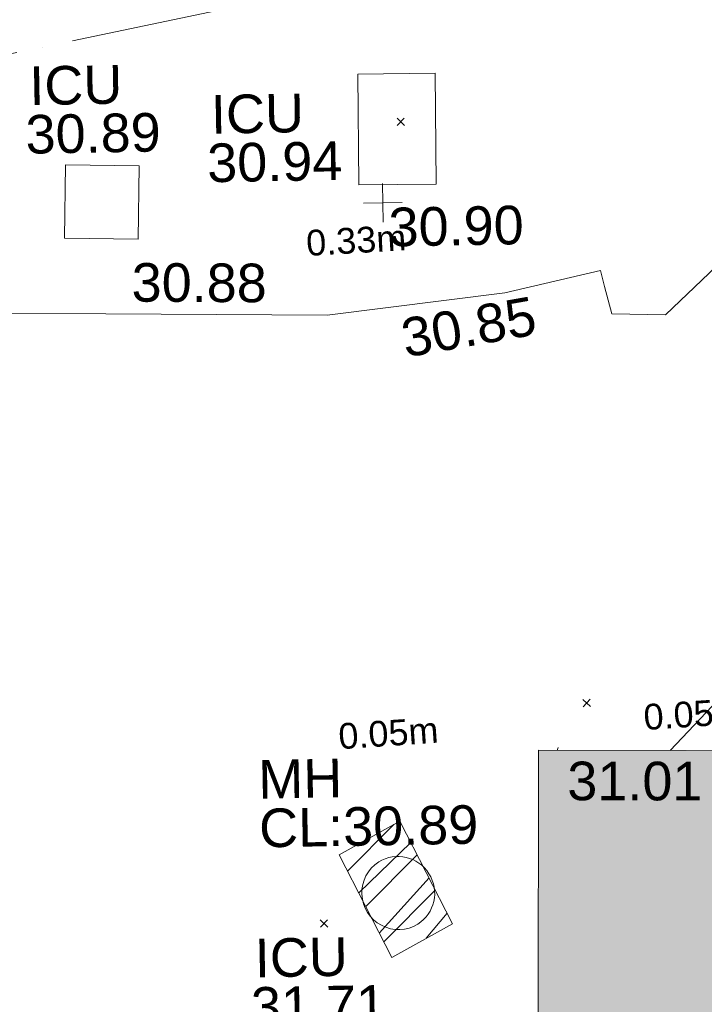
# Model space of a CAD drawing. Header units: millimetres. Extents: x -290717 to 520720, y -103372 to 287762.
# Tile 296 of 375: x 130229 to 136870, y 239168 to 248726. Entities that reach past the tile are written whole.
import ezdxf

# ---------------------------------------------------------------- set-up
doc = ezdxf.new("R2010")
doc.units = ezdxf.units.MM
for name, pattern in [('IMPORT-HIDDEN2 _3_', [4762.5, 3175, -1587.5]), ('IMPORT-UG_DRAINAGE_SURFACE_QLB4 _2_', [2700, 1500, -300.0000000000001, 0, -250, 150, -300.0000000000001, 0, -200]), ('IMPORT-UG_ELEC_LV_QLB2 _2_', [2700, 1500, -300.0000000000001, 0, -250, 150, -300.0000000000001, 0, -200]), ('IMPORT-UG_ELEC_STREET LIGHTING_QLB2 _2_', [2700, 1500, -300.0000000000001, 0, -250, 150, -300.0000000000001, 0, -200])]:
    doc.linetypes.add(name, pattern=pattern)
for name, color, linetype, lineweight, true_color in [('00_TOPO_EAVE', 7, 'Continuous', 9, 0x666666), ('00_TOPO_SERV_MH', 7, 'Continuous', 9, 0x666666), ('00_UAV_BUILDING_OUTLINE', 5, 'Continuous', 9, 0x0000ff), ('00_UAV_CONCRETE', 9, 'Continuous', 9, 0x808080), ('00_UAV_LEVEL_SPOT', 7, 'Continuous', 9, 0x666666), ('00_UAV_SERV_IC', 5, 'Continuous', 9, 0x0000ff), ('01_DTM_CONTOUR_MNR', 7, 'Continuous', 9, 0xa5a552), ('12333-PUM-2D-U-0001-C01 - Rev2_REVIT IMPORT_dwg', 7, 'Continuous', 9, 0x767676), ('A_RHA_Line', 7, 'Continuous', 9, 0x00a600), ('PUM-CHAMBER EXTENTS', 6, 'IMPORT-HIDDEN2 _3_', 9, 0xff00ff), ('PUM-ELECTRIC-LV-QLB2', 1, 'IMPORT-UG_ELEC_LV_QLB2 _2_', 9, 0xff0000), ('PUM-SURFACE-QLB4', 4, 'IMPORT-UG_DRAINAGE_SURFACE_QLB4 _2_', 9, 0x00ffff)]:
    doc.layers.add(name, color=color, linetype=linetype, lineweight=lineweight, true_color=true_color)
doc.layers.add('A_RHA_Detail', color=7, linetype='Continuous', lineweight=9)
doc.layers.add('GEN-TEXT', color=7, linetype='Continuous', lineweight=9)
doc.styles.add('Arial_1', font='arial.ttf', dxfattribs={"height": 250})
doc.styles.add('Swis721 Lt BT_2', font='swissl.ttf', dxfattribs={"height": 375})

# ---------------------------------------------------------------- blocks, each defined once
blk = doc.blocks.new('12333-PUM-2D-U-0001-C01 - Rev2_REVIT IMPORT_dwg_MSL_Eaves_SYM_1-V72-Site Location Plan Existing')
at = {"layer": '00_TOPO_EAVE', "color": 254, "true_color": 0xcccccc}
blk.add_line((91.54202901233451, 281.1846055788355), (116.0873754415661, 356.5791934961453), dxfattribs=at)
blk = doc.blocks.new('12333-PUM-2D-U-0001-C01 - Rev2_REVIT IMPORT_dwg_UAV-2077255-Site Location Plan Existing')
at = {"layer": '00_UAV_LEVEL_SPOT', "color": 254, "true_color": 0xcccccc, "flags": 128}
for points in [[(500.0000000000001, 0), (0, 0), (0, 500.0000000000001)], [(0, -500.0000000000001), (0, 0), (-500.0000000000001, 0)]]:
    blk.add_lwpolyline(points, dxfattribs=at)
blk = doc.blocks.new('12333-PUM-2D-U-0001-C01 - Rev2_REVIT IMPORT_dwg_MH_1-2077659-Site Location Plan Existing')
at = {"layer": '00_TOPO_SERV_MH', "color": 254, "true_color": 0xcccccc}
for major_axis, ratio, start_param, end_param in [((-184.455217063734, 304.8786604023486), 0.9892140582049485, 3.141592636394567, 6.283185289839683), ((-184.4552110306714, 304.8786642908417), 0.9892140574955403, 2.808949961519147e-09, 3.141592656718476)]:
    blk.add_ellipse((534040033.006, 725793297.6010187), major_axis=major_axis, ratio=ratio, start_param=start_param, end_param=end_param, dxfattribs=at)
blk = doc.blocks.new('12333-PUM-2D-U-0001-C01 - Rev2_REVIT IMPORT_dwg_MGS62954_T2_Galway_ITM_3d_Rev1-2077680-Site Location Plan Existing')
at = {"layer": '00_UAV_CONCRETE', "color": 254, "true_color": 0xcccccc, "flags": 128}
blk.add_lwpolyline([(534032294.4580168, 725799035.6183711), (534036059.5120001, 725798996.016), (534037293.8931367, 725798967.9121127), (534039441.512, 725798919.016), (534041168.5120001, 725799106.016), (534042099.512, 725799306.016), (534042137.7626033, 725799148.185841), (534042202.512, 725798881.0160002), (534042722.512, 725798864.016), (534045376.512, 725801310.0160002), (534045821.4053404, 725801703.0127381), (534049268.512, 725804748.016), (534049267.1745948, 725805146.2952645), (534049263.9968542, 725806092.6264325)], dxfattribs=at)
at = {"layer": '00_UAV_SERV_IC', "color": 254, "true_color": 0xcccccc, "flags": 128}
for points in [[(534039772.006, 725800176.9585), (534039780.006, 725801252.9585), (534040529.409066, 725801247.3867301), (534040521.4090658, 725800171.38673)], [(534036928.023, 725800420.7385), (534037643.023, 725800398.7385), (534037621.1663765, 725799688.398238), (534036906.1663767, 725799710.398238)]]:
    blk.add_lwpolyline(points, close=True, dxfattribs=at)
at = {"layer": '01_DTM_CONTOUR_MNR', "color": 254, "true_color": 0xcccccc, "flags": 128}
blk.add_lwpolyline([(534042694.6344109, 725794634.5133152), (534043819.7551172, 725795785.026811)], dxfattribs=at)
at = {"xscale": 0.375, "yscale": 0.375, "zscale": 0.375}
for name, p in [('12333-PUM-2D-U-0001-C01 - Rev2_REVIT IMPORT_dwg_UAV-2077255-Site Location Plan Existing', (534040000.0000001, 725800000.0000001)), ('12333-PUM-2D-U-0001-C01 - Rev2_REVIT IMPORT_dwg_MSL_Eaves_SYM_1-V72-Site Location Plan Existing', (534041565.006, 725794549.9585))]:
    blk.add_blockref(name, p, dxfattribs=at)
blk.add_blockref('12333-PUM-2D-U-0001-C01 - Rev2_REVIT IMPORT_dwg_MH_1-2077659-Site Location Plan Existing', (0, 0))
at = {"layer": '00_TOPO_SERV_MH', "char_height": 375, "attachment_point": 1, "line_spacing_factor": 1.005061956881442, "style": 'Swis721 Lt BT_2'}
for s, insert, width in [('MH', (534038694.3910007, 725794611.9104849), 949.779278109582), ('CL:30.89', (534038694.3910007, 725794138.8172699), 2440.932744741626)]:
    blk.add_mtext(s, dxfattribs=dict(at, insert=insert, width=width))
at = {"layer": '00_UAV_BUILDING_OUTLINE', "color": 251, "true_color": 0x666666, "insert": (534041695.5335671, 725794544.6535963), "char_height": 375, "width": 1495.902363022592, "attachment_point": 1, "rotation": 358.9073953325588, "line_spacing_factor": 1.005061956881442, "style": 'Swis721 Lt BT_2'}
blk.add_mtext('31.01', dxfattribs=at)
at = {"layer": '00_UAV_CONCRETE', "color": 251, "true_color": 0x666666, "char_height": 375, "width": 1495.902363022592, "attachment_point": 1, "line_spacing_factor": 1.005061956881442, "style": 'Swis721 Lt BT_2'}
for s, insert, rotation in [('30.88', (534037555.1006315, 725799457.3229923), 358.6957383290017), ('30.85', (534040135.4878415, 725798863.3706719), 9.01914848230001)]:
    blk.add_mtext(s, dxfattribs=dict(at, insert=insert, rotation=rotation))
at = {"layer": '00_UAV_LEVEL_SPOT', "insert": (534040051.8765643, 725799949.1441548), "char_height": 375, "width": 1495.902363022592, "attachment_point": 1, "line_spacing_factor": 1.005061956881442, "style": 'Swis721 Lt BT_2'}
blk.add_mtext('30.90', dxfattribs=at)
at = {"layer": '00_UAV_SERV_IC', "color": 251, "true_color": 0x666666, "char_height": 375, "attachment_point": 1, "line_spacing_factor": 1.005061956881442, "style": 'Swis721 Lt BT_2'}
for s, insert, width in [('ICU', (534036591.4733095, 725801380.7328535), 1021.012723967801), ('ICU', (534038348.3344535, 725801073.1282715), 1021.012723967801), ('30.89', (534036546.6451589, 725800910.3538526), 1495.902363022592), ('30.94', (534038303.5063029, 725800602.7492707), 1495.902363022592), ('ICU', (534038630.3888013, 725792878.4497966), 1021.012723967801), ('31.71', (534038585.5606508, 725792408.0707957), 1495.902363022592)]:
    blk.add_mtext(s, dxfattribs=dict(at, insert=insert, width=width))
blk = doc.blocks.new('12333-PUM-2D-U-0001-C01 - Rev2_REVIT IMPORT_dwg-1620468-Site Location Plan Existing')
at = {"layer": 'PUM-CHAMBER EXTENTS', "true_color": 0xffaaff}
h = blk.add_hatch(dxfattribs=at)
h.set_pattern_fill('FP_3', color=211, style=0, pattern_type=2)
h.set_pattern_definition([(45, (-533641079.65, -725615854.3560001), (-265.1650429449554, 265.1650429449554), []), (45, (-533640902.873, -725615854.3560001), (-265.1650429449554, 265.1650429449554), [])])
h.paths.add_polyline_path([(398879.3501529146, 176818.6438212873), (399473.3501528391, 177136.6438213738), (398982.3501529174, 178140.643821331), (398388.3501528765, 177822.643821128)])
at = {"layer": 'GEN-TEXT', "color": 253, "true_color": 0xaaaaaa}
for p, q in [((399072.9948137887, 184892.2884822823), (399143.705491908, 184962.9991604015)), ((399143.705491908, 184892.2884822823), (399072.9948137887, 184962.9991604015)), ((400777.9948138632, 179220.2884822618), (400848.7054919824, 179290.999160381)), ((400848.7054919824, 179220.2884822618), (400777.9948138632, 179290.999160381)), ((398192.994813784, 177125.2884822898), (398263.7054919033, 177195.999160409)), ((398263.7054919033, 177125.2884822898), (398192.994813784, 177195.999160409))]:
    blk.add_line(p, q, dxfattribs=at)
at = {"layer": 'PUM-CHAMBER EXTENTS', "color": 211, "linetype": 'Continuous', "true_color": 0xffaaff, "flags": 128}
blk.add_lwpolyline([(398879.3501529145, 176818.643821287), (399473.350152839, 177136.6438213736), (398982.3501529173, 178140.6438213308), (398388.3501528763, 177822.6438211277)], close=True, dxfattribs=at)
at = {"layer": 'PUM-SURFACE-QLB4', "color": 131, "true_color": 0xaaffff}
blk.add_line((400064.3501528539, 186554.6438213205), (394107.3501529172, 185420.6438213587), dxfattribs=at)
blk.add_blockref('12333-PUM-2D-U-0001-C01 - Rev2_REVIT IMPORT_dwg_MGS62954_T2_Galway_ITM_3d_Rev1-2077680-Site Location Plan Existing', (-533641079.6498471, -725615854.3561786))
at = {"layer": 'PUM-ELECTRIC-LV-QLB2', "char_height": 250, "width": 1160.025439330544, "attachment_point": 2, "line_spacing_factor": 0.9417779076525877, "style": 'Arial_1'}
for s, insert, rotation in [('0.33m', (398650.6847635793, 183910.7996448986), 2.3375035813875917), ('0.05m', (401841.4899138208, 179256.5781718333), 2.848126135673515), ('0.05m', (398878.5918678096, 179122.2431269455), 2.848126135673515)]:
    blk.add_mtext(s, dxfattribs=dict(at, insert=insert, rotation=rotation))

msp = doc.modelspace()

# ---------------------------------------------------------------- hatches: boundary and pattern name
at = {"layer": 'A_RHA_Detail', "true_color": 0xc0c0c0}
h = msp.add_hatch(color=9, dxfattribs=at)
h.paths.add_polyline_path([(-80880.60083898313, -68502.79057078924), (-80400.86592458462, -68483.4150911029), (-80400.86592458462, -62984.64684182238), (-24474.85765180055, -63009.32043784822), (-24456.14471274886, -50840.30023854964), (-36622.55041054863, -50831.65104346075), (-36622.5504104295, -44228.57792609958), (-50959.05265825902, -44213.68205212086), (-50959.05265825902, -42573.78171509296), (-54563.93258049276, -42571.21897729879), (-54565.69773355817, -45054.17447471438), (-92408.82109324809, -45027.27149617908), (-92411.78875845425, -49201.74309219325), (-100061.9988811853, -49201.74309219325), (-100052.221444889, -64852.82557835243), (-86120.90825231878, -64852.82557835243), (-86092.16626519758, -62957.90041523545), (-84861.10047611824, -62957.90041520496), (-84854.79054275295, -68240.10973718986), (-80870.60226895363, -68240.10973718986)])
h.paths.add_polyline_path([(-137238.9269955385, -68461.93840922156), (-132719.7426408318, -68433.06336920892), (-132847.0731201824, -62850.0428228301), (-130454.6837966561, -62916.63108081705), (-130498.2830220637, -61355.8539363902), (-117581.136331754, -61423.42893434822), (-117492.3908565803, -49183.91309186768), (-125136.5200282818, -49178.47881939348), (-125133.5727033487, -45032.61887132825), (-163007.1824077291, -45005.69421944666), (-163007.1824077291, -44090.29634113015), (-163123.8521375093, -44090.21339942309), (-163122.6389897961, -42383.751842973), (-166563.8543420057, -42383.75184295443), (-166565.0349082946, -44044.3982420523), (-193158.4656786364, -44025.49275802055), (-193195.152889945, -62863.6565097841), (-137269.7106414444, -62916.63108078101), (-137254.3708868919, -65679.90523788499)])
h.paths.add_polyline_path([(120310.9497607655, -32334.2823016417), (120312.4652266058, -31610.73011961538), (133451.2244789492, -31638.24899384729), (133469.2230092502, -19717.98315777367), (121295.7536929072, -19692.48606427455), (121319.8434528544, -8190.941560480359), (112277.0825929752, -8172.001674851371), (112263.1769726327, -14811.12345451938), (78285.85310969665, -14739.95861435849), (78292.82277619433, -8167.077575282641), (76545.55099677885, -8163.40371230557), (69355.76844230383, -8152.931592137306), (69353.66597202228, -9156.746357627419), (68372.60878942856, -9154.691552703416), (68372.60878942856, -13705.52853212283), (69333.72334743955, -13707.54156767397), (69325.07112544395, -16249.53369225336), (66623.4489111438, -16249.53369225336), (66619.79243932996, -17995.29925522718), (65989.07757491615, -17995.29925522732), (65985.44262769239, -19730.78799479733), (57152.23993372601, -19712.28702423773), (57127.42535098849, -31559.89461998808), (70277.87165423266, -31587.43801817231), (70277.87165428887, -32271.74147154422), (78263.96947906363, -32285.12944888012), (78266.62669288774, -31019.79372153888), (112335.8856506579, -31091.15111856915), (112335.8856506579, -32317.57330550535), (119781.4233959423, -32333.17321910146)])
h.paths.add_polyline_path([(7503.71740934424, -1791.43926322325), (15482.43097389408, -674.0213230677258), (15484.0826184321, 148.1327206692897), (56188.28042539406, 205.5276654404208), (56155.8432600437, 14338.31663138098), (18016.62665932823, 14236.4814953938), (17967.9025208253, 34313.18372075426), (21727.10644861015, 34324.06926249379), (21708.9097307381, 40608.10218319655), (18009.66447156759, 40608.10218325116), (17995.54603703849, 45483.75063445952), (9770.084212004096, 45420.63294734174), (3966.216019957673, 45443.14492469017), (3984.771235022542, 14176.56786831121), (1023.062455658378, 14176.56786840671), (-276.5134647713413, 14190.52623465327), (-231.6790044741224, 5976.811441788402), (-226.4491536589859, 193.7444677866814), (1220.250839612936, 179.5999159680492), (7477.609307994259, 143.2867556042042), (7488.638446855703, -674.0213230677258)])
h.paths.add_polyline_path([(77755.59663317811, 53.47451145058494), (77729.51881611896, 1699.844979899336), (94464.47132486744, 1659.976083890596), (94606.37913471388, 17991.39023626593), (88810.41901146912, 18015.03260816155), (88799.89418497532, 14436.74271609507), (69413.88950349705, 14457.87738898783), (69377.35724448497, 99.62816357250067), (70760.85642036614, 92.0068082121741)])
h.paths.add_polyline_path([(61252.12079698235, 46453.95617369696), (105774.7348988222, 46472.68783510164), (105768.2642197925, 61852.61234310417), (92285.13876306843, 61852.61234310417), (92308.59670397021, 65784.30757142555), (96107.46680002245, 65767.6044524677), (96059.6808111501, 75209.20847378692), (101084.8427276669, 75071.88872768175), (104988.0046543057, 74765.36560410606), (108403.6894220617, 74363.84089439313), (112009.2703903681, 73787.25420864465), (115645.3524814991, 73049.69667210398), (116890.8108050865, 72761.69136255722), (120208.9929832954, 71893.18353872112), (120865.241739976, 71703.68487155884), (124135.6329505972, 70669.67317909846), (127435.6253142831, 69480.50055823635), (127820.4368655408, 69394.93141813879), (128274.3081769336, 69331.69585757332), (128731.879114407, 69306.66104520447), (129189.9401456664, 69320.00258265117), (129645.2782985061, 69371.62688830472), (130094.6997111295, 69461.17185607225), (130535.0520071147, 69588.00939078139), (130963.2464342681, 69751.2498188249), (131376.279516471, 69949.74812593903), (131771.254123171, 70182.11198906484), (132162.5575600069, 70460.54046602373), (132496.0921582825, 70741.69081117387), (132820.8713676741, 71064.98072578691), (133117.4593294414, 71414.31364276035), (133383.77568926, 71787.23923958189), (133616.5473239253, 72178.53728446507), (133817.1647262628, 72590.54524901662), (133982.6025969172, 73017.89547517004), (134111.7005086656, 73457.59040804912), (134203.5529320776, 73906.545904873), (134257.5155882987, 74361.61286220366), (134272.5462649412, 74819.59931534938), (134250.5259874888, 75277.29281749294), (134189.6227572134, 75731.48297750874), (134090.9274700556, 76178.98397761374), (133955.1324028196, 76616.65691996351), (133783.1900598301, 77041.4318434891), (133576.3064937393, 77450.3292564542), (133335.9328436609, 77840.48103831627), (133063.7551572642, 78209.15055536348), (132761.6825665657, 78553.75185442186), (132431.8338935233, 78871.86780505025), (132076.5227904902, 79161.26705200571), (131698.2415079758, 79419.91966864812), (131299.6434187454, 79646.01139199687), (131093.5942456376, 79746.34209763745), (132146.0467355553, 83110.22226149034), (122787.763295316, 86282.54285521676), (121604.3555410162, 82800.35918872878), (117095.9864226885, 83870.84033788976), (116841.9598400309, 83526.35449576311), (116120.5435466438, 91221.9361197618), (110237.7341284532, 91274.27491024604), (110194.3680786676, 90435.39030217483), (104988.0046543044, 90486.49901569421), (104973.2761846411, 94309.82427956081), (103746.1314668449, 94309.82427962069), (103839.9937121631, 122852.1474272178), (96365.09202303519, 122931.9599471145), (96350.3400238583, 123952.416858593), (104555.5505249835, 123902.1925258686), (104607.3234457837, 120248.5396157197), (125502.5015002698, 120134.193340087), (125662.0200253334, 137657.3796883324), (114479.5865733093, 137699.2256881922), (114382.3062641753, 129149.9458158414), (104644.1590035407, 129187.997507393), (104577.9931702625, 126217.3903165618), (101184.4926405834, 126159.1566967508), (101264.6166812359, 135959.2655565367), (89967.23177303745, 135988.8856164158), (89927.63362986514, 125823.6463181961), (93630.53562299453, 125840.7948842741), (93580.6568888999, 122931.9599471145), (88697.38835373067, 122904.7310127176), (88679.38989541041, 95739.0914377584), (86378.25848993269, 95739.0914377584), (86378.18187189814, 96178.10083375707), (83279.5074328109, 96200.92083330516), (83273.62493422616, 95735.74732136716), (70169.67509616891, 95733.22421950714), (70166.2684274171, 96272.07409350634), (66674.99731291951, 96257.14073659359), (66654.74538556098, 95755.71092140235), (65784.77231076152, 95755.71092140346), (65887.65094981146, 117470.6305650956), (53473.34271625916, 117487.9046429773), (53434.44066306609, 98570.4634906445), (40649.41626913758, 98570.46349066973), (40610.16711556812, 94406.01479082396), (38853.82372865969, 94410.36303444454), (38848.65589191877, 89463.65332732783), (40612.46601909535, 89518.45976927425), (40665.38257359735, 86257.73741131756), (38372.19584673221, 86305.7230928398), (38369.79373532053, 76901.0507917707), (50937.95125076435, 76944.40198877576), (50922.88567283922, 74598.78180893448), (56484.90611318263, 74588.85093774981), (56484.9061131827, 75194.85181998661), (92465.40372273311, 75233.02581663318), (92645.92783659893, 71766.64845097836), (89810.5550181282, 69362.83965827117), (85313.16173971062, 69360.94750424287), (85313.16173971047, 66907.40508090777), (75210.14498260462, 66903.15451592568), (75210.14498260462, 63815.70944554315), (70819.40014306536, 63815.70999204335), (70819.21601502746, 64253.35708063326), (69456.8341568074, 64253.35708063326), (69455.71957374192, 66901.99623168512), (61303.3285675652, 66898.56680686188), (61304.56054652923, 63970.32021231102), (70500.41048205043, 63970.32021223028), (70500.40885431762, 61852.59006210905), (61245.64388480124, 61848.69637492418), (61252.12079698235, 46455.07044720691)])
h.paths.add_polyline_path([(-17153.16561239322, 48569.32684293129), (-17153.16561227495, 60770.38083690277), (-29362.88357762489, 60774.7042869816), (-29362.88357762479, 67399.20394583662), (-43507.25361058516, 67405.01911302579), (-43488.53133082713, 69093.07334179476), (-45766.41866234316, 69109.32868391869), (-45794.34620035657, 67405.01911302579), (-47272.11273197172, 67404.21245453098), (-47272.44887636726, 66454.91798912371), (-86004.56386335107, 66468.6329952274), (-86006.66970790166, 60521.58362724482), (-92662.8772251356, 60521.58362724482), (-92666.53762789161, 50184.35611936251), (-79752.016597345, 50179.78302554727), (-79752.016597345, 48591.49323813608), (-17157.71631240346, 48569.32845421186)])
h.paths.add_polyline_path([(-201056.4185879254, 48628.75479108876), (-138377.9751621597, 48634.64535782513), (-138377.9751621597, 50133.28202330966), (-125467.710581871, 50134.49533928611), (-125468.6909603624, 60566.19036866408), (-132186.8595615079, 60565.86652591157), (-132187.4203588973, 66533.01978768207), (-170643.3098734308, 66805.61809689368), (-170643.3098732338, 67738.78475851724), (-200340.0100486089, 67488.93693767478), (-200348.7175167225, 60827.7802510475), (-201057.5650552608, 60827.71357562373), (-201056.6510294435, 51102.0431337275)])
h.paths.add_polyline_path([(-240051.5126725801, 54769.1949116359), (-239444.4902595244, 54811.10754483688), (-239186.5396225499, 54841.92927608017), (-238764.8191578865, 54940.98166103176), (-238382.4735933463, 55122.46891391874), (-237990.3402229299, 55354.87497237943), (-237269.2031026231, 55936.21514997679), (-237030.2712443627, 56228.66101920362), (-236793.0039600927, 56569.31473977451), (-236554.5880579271, 57004.26389721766), (-236432.7219585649, 57267.46508911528), (-236300.0815274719, 57753.26239002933), (-236250.7285154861, 58017.17885687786), (-236235.6490610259, 58516.21786795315), (-236233.2538430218, 58987.85640057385), (-236213.702979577, 59823.48083772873), (-236363.8287856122, 59820.8603820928), (-236634.0279869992, 60698.06075831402), (-236391.9547756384, 61432.1972634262), (-236225.4740089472, 61435.10319604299), (-236201.6036570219, 62637.68779599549), (-232563.5271750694, 62639.28734435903), (-232563.5271750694, 63049.03842407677), (-232732.1945866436, 63049.15302221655), (-232860.1521278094, 63457.9589027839), (-232731.6068089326, 63914.24862701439), (-232560.8209657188, 63914.24862701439), (-232521.9864006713, 70597.99604498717), (-240628.6947850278, 70598.85496274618), (-240629.7923196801, 72350.98321581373), (-246412.6011213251, 72347.36085937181), (-246412.6011213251, 70616.45923939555), (-254449.5805725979, 70618.60952619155), (-254454.637144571, 70754.06491724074), (-254469.7140363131, 73191.6627625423), (-263883.2532625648, 73267.83063692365), (-263902.4181505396, 68260.74348557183), (-263714.8217520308, 68259.82096576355), (-263552.9672900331, 67819.6543439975), (-263719.0883117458, 67392.20684197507), (-263913.629869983, 67392.20684288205), (-263956.7001914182, 58633.76423459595), (-260181.1963171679, 58611.22607638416), (-260192.3146984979, 56354.25111578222), (-257184.684388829, 56339.46086010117), (-257213.4419958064, 57092.93866025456), (-257338.5163846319, 57093.27331227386), (-257471.0109295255, 57531.7457231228), (-257338.5163845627, 58062.22513700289), (-257203.4956297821, 58064.06881293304), (-257173.5751889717, 58598.54056827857), (-256478.2273617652, 58575.27357918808), (-256478.2273617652, 58788.51859477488), (-256013.0091299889, 58911.92701537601), (-255397.0786589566, 58780.99767608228), (-255397.0786664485, 58595.98242230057), (-243809.8853614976, 58585.92793205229), (-243805.3570672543, 58352.04527760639), (-243740.9394682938, 57884.52572396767), (-243619.083060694, 57421.84877501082), (-243424.3877541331, 56943.65915328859), (-243247.1437899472, 56608.24157716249), (-243003.0710577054, 56249.99021479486), (-242732.2093200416, 55932.75703086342), (-242371.7230179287, 55603.12658814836), (-242141.2551255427, 55424.88676771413), (-241804.9643038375, 55216.88439829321), (-241529.464082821, 55077.02869058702), (-241100.6275144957, 54917.18295005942), (-240836.2134980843, 54840.82833179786), (-240453.4486196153, 54788.6078413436), (-240203.3756532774, 54776.52967577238)])
h.paths.add_polyline_path([(40276.69022620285, 59895.3641775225), (40328.62676026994, 69196.9439153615), (36588.99968782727, 69217.82459101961), (36619.46637569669, 74674.25962431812), (32264.36460075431, 74687.02318924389), (32233.48293864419, 69156.26826309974), (11916.69390488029, 69269.70959690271), (11966.66200108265, 78218.75165977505), (29087.50901742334, 78123.15526811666), (29143.44567202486, 88141.13700481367), (15719.34879623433, 88216.09212957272), (15732.60379610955, 90589.99788900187), (4594.294101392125, 90652.19003492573), (4525.129359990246, 78265.12250452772), (10096.76365550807, 78234.01258734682), (10077.43887221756, 74773.03821913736), (4547.641142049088, 74803.91453678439), (4465.579974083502, 60107.16002351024), (19125.89094757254, 60025.30234268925), (19139.86249371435, 62527.53804648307), (31738.59196305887, 62457.19146407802), (31724.55430855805, 59943.11609818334), (38369.79364222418, 59906.01157297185)])
h.paths.add_polyline_path([(-246083.0241259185, 72334.29150213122), (-246083.0594797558, 72334.30275087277), (-246208.2905500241, 72334.29150213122)])
h.paths.add_polyline_path([(-114575.3004830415, 112178.0758696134), (-114575.3246436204, 112178.0758696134), (-114707.2752166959, 115801.5811617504)])
h.paths.add_polyline_path([(-154699.9178766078, 101760.4080976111), (-114382.0503338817, 101776.0542915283), (-114382.0503338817, 106926.936016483), (-113755.641395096, 106927.1791078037), (-113757.5507412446, 111847.2721532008), (-114431.6837526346, 111847.2721532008), (-114431.8098651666, 112178.075869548), (-114575.3004830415, 112178.0758696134), (-114578.9984943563, 121707.2390834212), (-123056.9849702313, 121707.2390834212), (-123068.8201032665, 156452.7036899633), (-119381.2340625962, 156454.1347343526), (-119381.2340625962, 160165.8603541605), (-115501.031452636, 160167.3661472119), (-115503.3750945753, 166206.5793118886), (-132411.7987151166, 166599.6604729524), (-132411.8243306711, 166665.6603411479), (-135275.0124468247, 166664.5489553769), (-135275.0124468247, 166628.1883102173), (-135911.3205077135, 166628.1944503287), (-135911.3479256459, 166352.1604668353), (-152521.1633846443, 166345.7145607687), (-152518.3680955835, 159142.6836790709), (-150699.3133726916, 159117.9265656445), (-150755.6690356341, 122560.6912032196), (-151059.2005266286, 122560.6912032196), (-151061.0981347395, 121302.4374931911), (-154138.3148337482, 121372.6012653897), (-154138.3148337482, 121865.183451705), (-154704.3888425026, 121867.2611370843), (-154688.5451973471, 119352.3937021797), (-154745.5933227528, 119352.3715636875), (-154745.5763474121, 118722.1532660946), (-160794.1544526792, 118748.744283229), (-160794.1544527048, 119410.5425977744), (-163852.1622693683, 119422.408321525), (-163855.0715294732, 118762.2003111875), (-167568.6765459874, 118778.5256058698), (-166634.6619849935, 124395.1277019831), (-166843.6206842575, 124471.2090400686), (-167568.6765459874, 124707.6250904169), (-168028.2173235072, 124841.3808643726), (-168630.5006276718, 124991.3056740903), (-169238.2056070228, 125117.4693074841), (-169850.3952285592, 125219.6772877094), (-170466.1255403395, 125297.7720169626), (-171089.1102599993, 125351.8553033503), (-171704.4065937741, 125381.1774254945), (-172325.0479971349, 125386.3595015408), (-172782.2248668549, 125374.5832363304), (-173401.7764236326, 125337.4554476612), (-174019.3926983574, 125276.0328036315), (-174634.1213722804, 125190.4100127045), (-175245.0145766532, 125080.7190996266), (-176047.1958093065, 124895.7675261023), (-176665.4852587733, 124724.7228134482), (-177045.3001228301, 124609.1129151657), (-177631.5127793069, 124405.2077276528), (-176665.4852586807, 118818.5158793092), (-177558.9402083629, 118822.4435769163), (-177662.2853368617, 125263.4341236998), (-176365.3912352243, 126542.9270807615), (-159462.2970490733, 126319.9103917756), (-157057.7396790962, 128609.0850976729), (-157060.6673204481, 136153.1661957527), (-158638.8016610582, 137740.2441626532), (-159352.3735831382, 137740.2441626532), (-161634.4140635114, 140201.1078539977), (-168727.9404946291, 140256.8191147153), (-171035.0401162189, 137942.884730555), (-174184.1459014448, 137942.884730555), (-176460.1168228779, 140292.2858551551), (-177341.68569345, 140292.285855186), (-177341.7114445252, 140358.4281613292), (-183428.5803825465, 140356.0660244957), (-185921.6385984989, 137917.4639097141), (-185921.6385985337, 131757.309115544), (-186906.8767412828, 131756.9267734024), (-187725.3914540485, 130809.9989183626), (-187724.0588902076, 127376.1828149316), (-186481.0281350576, 126304.557648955), (-186479.4846755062, 122327.2959175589), (-185176.2828158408, 121059.4673825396), (-180304.1129154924, 121059.4673825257), (-180304.1136492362, 118802.0484409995), (-193555.3706955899, 118802.0484409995), (-193555.3686998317, 133117.8341649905), (-192593.6442938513, 133118.2073819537), (-192593.6442938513, 134200.8158367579), (-192224.6284783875, 134200.9592041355), (-192225.5653014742, 136615.0101267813), (-192595.0012461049, 136615.0101267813), (-192595.4357332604, 137734.4745166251), (-193589.2709668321, 137734.4746851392), (-193589.2685988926, 147474.5705834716), (-193163.2062206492, 147492.8644728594), (-192606.8095195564, 147551.4951472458), (-192359.9383250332, 147589.5931622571), (-192199.8207947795, 147616.5827293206), (-191882.7548926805, 147682.9245600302), (-191568.5380071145, 147761.6632019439), (-191020.2573150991, 147932.4221712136), (-190950.5841382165, 147955.8263236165), (-190647.7999969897, 148070.951423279), (-190349.769078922, 148197.8750093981), (-190056.9509284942, 148336.4013817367), (-189769.7970512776, 148486.316942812), (-189375.4954991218, 148717.2624196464), (-189132.9060261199, 148873.2749095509), (-188867.5421091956, 149059.0543930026), (-188609.6764469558, 149255.1087866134), (-188354.9814056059, 149465.3525772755), (-188079.6339208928, 149713.8792482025), (-187884.9836199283, 149901.8220103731), (-187538.2510284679, 150274.4802367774), (-187446.2998447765, 150378.396083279), (-187241.3270201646, 150629.2310214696), (-187046.3599558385, 150887.9197697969), (-186861.699277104, 151154.0634500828), (-186546.1373636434, 151669.8298752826), (-186524.4196769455, 151707.063245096), (-163675.289831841, 151669.8298752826), (-163687.5843044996, 148134.0767945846), (-157303.6541541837, 148136.4921063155), (-157303.6541541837, 155759.9150161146), (-157557.4317586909, 155765.0384228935), (-157555.9168973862, 166678.0466575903), (-187009.2021991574, 166699.7464767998), (-187013.0952111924, 162054.4009359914), (-188707.1775469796, 162044.5925187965), (-188705.9961893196, 155021.5333641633), (-188737.9999316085, 154650.5326603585), (-188799.0133970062, 154283.1866125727), (-188857.2045401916, 154035.4341107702), (-188966.1106131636, 153679.3368924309), (-189102.6200311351, 153332.8820747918), (-189265.8911677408, 152998.2056672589), (-189454.9174010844, 152677.3710606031), (-189645.2484685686, 152421.322012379), (-189916.9563410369, 152104.2450531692), (-190212.7041973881, 151809.4634871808), (-190530.6686598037, 151538.7947475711), (-190868.889367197, 151293.9075915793), (-191225.2810786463, 151076.3118324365), (-191597.6465194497, 150887.3490190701), (-192092.8415776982, 150682.5621956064), (-192485.2937347, 150569.6612301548), (-192903.8930807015, 150482.2408890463), (-193187.215491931, 150440.8868273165), (-193594.1866364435, 150407.1257787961), (-193594.5953882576, 151459.989522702), (-205369.2399268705, 151455.4201248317), (-205354.452352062, 113350.0822379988), (-207187.1580384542, 113349.3709450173), (-207184.3024929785, 105991.0636522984), (-205312.8709512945, 105991.0636522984), (-205311.2365670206, 101769.6553082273), (-175488.645120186, 101781.2285901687), (-175488.645120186, 110889.6985621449), (-154703.462766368, 110897.5679794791), (-154700.5193329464, 103310.2697088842)])
h.paths.add_polyline_path([(193735.9435692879, 113047.8274775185), (208865.0938716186, 114991.026643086), (208976.1154122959, 114126.6471161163), (216447.8967330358, 115086.3281915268), (216038.7305308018, 118271.970241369), (232648.5073383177, 120405.3421627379), (233425.9936153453, 114352.0734369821), (240632.2017567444, 115277.6440986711), (239854.8412683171, 121329.9334728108), (256406.8682407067, 123455.8879629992), (257091.7572256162, 118089.1198988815), (264572.287122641, 119040.8180953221), (261877.8350554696, 138524.7609215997), (259178.7147038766, 138221.6086023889), (259197.3483654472, 137439.0084132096), (254686.1480587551, 136897.0007613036), (255412.6810205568, 131314.8303174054), (240852.7447965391, 129522.4514055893), (239771.0426540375, 137918.8519126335), (240649.582243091, 138010.1984551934), (240062.3063116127, 142776.6750342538), (239165.7694641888, 142685.0143484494), (237630.9646614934, 151018.3171733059), (266172.8791088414, 154560.7889781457), (271297.187694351, 142612.4006970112), (276531.7397502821, 144861.0987145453), (274941.5029779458, 148527.903728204), (302074.530765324, 160134.9084326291), (300215.9323773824, 164320.1841173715), (301528.161327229, 164907.0997990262), (300405.1237791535, 167477.8916353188), (299016.6944531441, 166945.7181825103), (295626.7488506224, 174518.7544287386), (294333.0289184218, 177537.1551681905), (287288.847594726, 174518.7544287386), (289427.6893504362, 169661.0163464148), (272956.7816584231, 162557.1203578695), (271943.2187786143, 164897.4305293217), (267016.3118217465, 162764.0369715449), (268502.3094164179, 159357.043014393), (265200.4029571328, 157946.4096681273), (226856.4166955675, 153146.7821791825), (227510.3041274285, 148852.0205335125), (228280.9873164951, 141179.0007484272), (227302.3544112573, 141050.2812999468), (227895.3788231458, 136433.1758633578), (228748.5501749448, 136523.8855003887), (229602.307730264, 128023.7667641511), (217691.2359889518, 126493.8999679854), (217642.3600127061, 126874.4332670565), (215138.5007311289, 126552.8357430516), (215194.9980427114, 126112.9650749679), (215015.6132225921, 126089.9247571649), (214840.967257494, 127449.6644606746), (192258.7012018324, 124549.1816390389), (193486.3576426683, 114991.026643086)])
h.paths.add_polyline_path([(-78076.24179098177, 117605.518872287), (-78076.23951907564, 117610.0871212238), (-78070.31812256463, 129485.733079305), (-74723.15926546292, 129478.3852560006), (-74723.15926546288, 125435.7860625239), (-48015.64546089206, 125380.0246061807), (-47996.55031653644, 135872.5822179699), (-61198.159180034, 135901.5630078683), (-74714.72264147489, 135923.5088764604), (-74723.62876031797, 131865.2975510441), (-78070.31812256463, 131872.6421692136), (-78062.97909490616, 149549.768943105), (-58292.26570494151, 149541.5607197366), (-58292.26570494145, 148946.2407608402), (-37707.70924049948, 148937.6946534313), (-37707.70924049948, 159740.0690313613), (-44148.26955758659, 159742.7429641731), (-44148.26955758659, 162961.3319175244), (-49829.95437586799, 162961.3319175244), (-49830.92144141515, 160632.0129326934), (-78494.0902662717, 160643.9130440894), (-78494.0902662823, 161615.1537737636), (-78739.22585210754, 161615.2555472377), (-78691.79195364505, 168187.9195488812), (-90844.5764503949, 168126.8149080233), (-90962.52567696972, 152686.7636278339), (-89064.97866810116, 152685.97582136), (-89079.54115383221, 117610.0871212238), (-78374.80210165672, 117605.6428258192)])
h.paths.add_polyline_path([(69254.82576126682, 129235.9722870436), (69259.97086178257, 136167.7892474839), (86068.0992678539, 136131.0235193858), (86008.66431381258, 164703.3084147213), (58789.63167882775, 164723.5115811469), (58789.63167882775, 170119.2062865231), (54460.16324890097, 170122.4198087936), (54457.21717773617, 166153.2792453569), (47042.21516498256, 166158.7829869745), (47041.10931533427, 164668.9097040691), (39173.27935198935, 164674.7495545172), (39172.83712618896, 164078.9539098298), (17014.87910992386, 164095.400525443), (17002.38841206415, 147267.1142245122), (12659.63471563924, 147267.1142245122), (12653.6008753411, 139137.9291796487), (17031.41608901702, 139134.6797717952), (17024.58791744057, 129935.3194463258), (39191.34773726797, 129918.8662983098), (39191.34773726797, 129258.2867272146), (69014.0340609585, 129236.1510132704)])
h.paths.add_polyline_path([(39265.62356917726, 139467.8223435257), (33050.91021530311, 139484.1586867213), (33087.56357182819, 153427.9220784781), (39277.60130890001, 153411.6505991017), (39277.60130890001, 152830.3127277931), (43058.29603858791, 152820.3745823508), (43024.83899408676, 140092.5601633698), (39267.2657899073, 140092.5601633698)])
h.paths.add_polyline_path([(1979.548949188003, 189123.2414339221), (18699.10403225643, 189180.0465563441), (18678.46874727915, 195253.6675675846), (24349.02704558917, 195272.9334349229), (24334.96888369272, 199550.7690689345), (28829.78348971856, 199566.0403168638), (28798.35772162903, 208815.6446465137), (24334.94961552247, 208806.1514042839), (24333.90624838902, 209113.2475694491), (16811.59093053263, 209087.6902915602), (16806.58456496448, 208843.590909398), (6772.293057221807, 208809.4991440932), (6797.166076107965, 201488.5780549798), (-8471.058649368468, 201436.7038403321), (-8471.058649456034, 200429.0172029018), (-11856.09020773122, 200417.5164702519), (-11823.72827012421, 190892.3684139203), (-7614.729360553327, 190904.9356358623), (-7614.729360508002, 190170.8290169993), (-4608.619189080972, 190169.2993656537), (-4608.238782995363, 190916.8832264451), (1973.379031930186, 190939.2444093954), (1977.122761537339, 189837.3456606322)])
h.paths.add_polyline_path([(-20506.2213294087, 190640.028646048), (-20122.28942212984, 206347.1214480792), (-41550.34215554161, 207015.255795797), (-41462.26177905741, 210449.6195896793), (-31391.41053375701, 210152.0276719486), (-31078.64493158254, 223862.574366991), (-44305.08575746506, 224230.797228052), (-44490.79956595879, 211865.5542346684), (-47510.12209651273, 211942.9901386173), (-47722.57925074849, 203659.0205615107), (-47076.06680551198, 203635.3001466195), (-47175.4684425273, 199531.9403872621), (-46801.21126120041, 199520.4703265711), (-46873.68175963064, 195478.589946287), (-44600.40472249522, 195425.25597799), (-44685.88459510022, 192243.2795180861), (-38073.99929110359, 192135.6564361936), (-38104.39995468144, 191126.9722513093), (-21537.79264469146, 190668.5723413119)])
h.paths.add_polyline_path([(16801.02360974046, 195961.5001375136), (9656.615133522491, 196015.1086064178), (9643.83815057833, 199513.9922857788), (11631.77992465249, 199485.8321209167), (11631.79209405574, 203322.2460457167), (16806.58456511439, 203391.4855727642), (16801.04077099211, 195984.4293109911)])
h.paths.add_polyline_path([(122084.9263243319, 200536.2570557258), (122088.180516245, 206386.1947929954), (125211.1061637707, 206386.1947929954), (125211.1162733, 206645.8932838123), (126202.709897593, 206645.8932838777), (126203.0204768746, 207041.0477229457), (130401.4034740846, 206979.0758390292), (130444.269112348, 209883.2802976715), (126202.8383602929, 209945.883203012), (126203.0204768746, 214624.1281189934), (127364.7919503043, 214624.1281189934), (127365.2106673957, 225380.2058570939), (126159.8599207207, 225380.2527798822), (126207.4133336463, 241475.3410923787), (119482.541129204, 241495.8747302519), (119479.204156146, 246182.0096278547), (109943.9121324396, 246175.219673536), (109953.2702600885, 233033.3814297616), (115000.5285021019, 233033.3814296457), (114999.5792924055, 208653.4991933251), (112026.3032629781, 208653.4991933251), (112024.3519988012, 200538.6764491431), (122024.6079402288, 200536.271559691)])
h.paths.add_polyline_path([(30087.05071628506, 200986.75440713), (38030.67179073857, 201028.6865661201), (38030.67179073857, 202922.9731661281), (38109.89531489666, 202923.3913649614), (38067.25569093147, 208827.6066631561), (38013.35839375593, 208827.667223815), (38012.38630312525, 209012.5383931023), (30044.90685988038, 208970.4802974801), (30060.65944993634, 205986.3119354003)])
h.paths.add_polyline_path([(195986.2599411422, 205661.5722736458), (202896.8751332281, 206052.0074670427), (202676.886254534, 209945.7611691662), (195766.2710618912, 209555.325975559)])
h.paths.add_polyline_path([(-91652.40581580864, 206392.6172135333), (-79454.24421187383, 206432.5105635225), (-79629.29258199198, 238245.6998510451), (-68904.21147484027, 238215.095164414), (-68918.56040493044, 246314.0782553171), (-68756.515268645, 246312.9061543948), (-68755.20581930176, 246638.9786699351), (-79620.07671794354, 246651.3624133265), (-79606.5628449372, 247343.5411849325), (-82154.50636787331, 247318.0695596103), (-82154.50636787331, 247488.1275895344), (-91640.64698348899, 247472.5371040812), (-91638.72040628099, 246846.4753752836), (-131470.3702759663, 246641.42150215), (-131470.3702759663, 250159.5419305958), (-142857.1087886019, 250176.7939677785), (-142864.0554935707, 246220.0701029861), (-165118.8027587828, 246272.3986783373), (-165040.0492656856, 253907.936045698), (-178677.4727934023, 253929.5079730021), (-178699.5521575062, 238176.7234097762), (-138599.3373496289, 238209.4781454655), (-138548.4479938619, 206627.5237025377), (-126646.6702863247, 206572.2299428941), (-126666.6805510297, 234825.8818836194), (-124962.7180531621, 234825.9534805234), (-124969.0241559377, 234688.4891474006), (-91595.61129713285, 234664.3133306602), (-91650.87307429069, 207155.5994723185)])
h.paths.add_polyline_path([(142123.7078306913, 209113.5383730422), (152768.4446292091, 209127.3137315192), (152745.2992288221, 227012.6338093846), (142100.5623961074, 226998.8584508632), (142121.8067345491, 210582.5602414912)])
h.paths.add_polyline_path([(168998.8561285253, 209274.9592350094), (169026.8416078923, 226860.3446541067), (161686.6780313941, 226876.6646907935), (161647.6783165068, 209291.3037608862), (168846.6177107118, 209275.2977201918)])
h.paths.add_polyline_path([(49761.46820716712, 218476.567809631), (49794.00484362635, 223316.1680811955), (41274.07755979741, 223363.4010619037), (41273.58999769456, 223290.879563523), (32187.30576793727, 223351.9666549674), (32202.10532416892, 225553.2987455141), (20081.8372469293, 225634.7833114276), (20035.26675877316, 218707.7438838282), (31566.33951793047, 218630.2204926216), (31566.12891728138, 218598.8950898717), (49547.01686615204, 218478.0095661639)])
h.paths.add_polyline_path([(162361.9830851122, 234154.0520866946), (162366.6425722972, 241589.9129272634), (135261.1026964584, 241630.986197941), (135249.0888707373, 234197.8735112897), (160249.0277027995, 234157.467167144)])
h.paths.add_polyline_path([(176458.8604388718, 246709.572470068), (176516.248447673, 252173.1529805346), (168884.2833866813, 252253.3171281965), (168934.8652923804, 257068.9279575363), (164355.0504715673, 257117.0331241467), (164296.1746742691, 251511.8088120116), (164416.8965511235, 251510.5407811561), (164367.8024342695, 246836.5737543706), (172300.1975056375, 246753.2539686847)])

# ---------------------------------------------------------------- linework, layer by layer
at = {"layer": 'A_RHA_Line', "color": 7}
for p, q in [((135261.1071190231, 241633.7224584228), (135255.862757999, 238388.9670296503)), ((136954.0675889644, 241630.9861979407), (135261.1071190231, 241633.7224584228))]:
    msp.add_line(p, q, dxfattribs=at)

# ---------------------------------------------------------------- block references
at = {"layer": '12333-PUM-2D-U-0001-C01 - Rev2_REVIT IMPORT_dwg', "color": 254, "linetype": 'IMPORT-UG_ELEC_STREET LIGHTING_QLB2 _2_', "true_color": 0xffd4d4, "rotation": 0.9999999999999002}
msp.add_blockref('12333-PUM-2D-U-0001-C01 - Rev2_REVIT IMPORT_dwg-1620468-Site Location Plan Existing', (-261895.0770586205, 55869.5817132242), dxfattribs=at)

doc.saveas('drawing.dxf')
